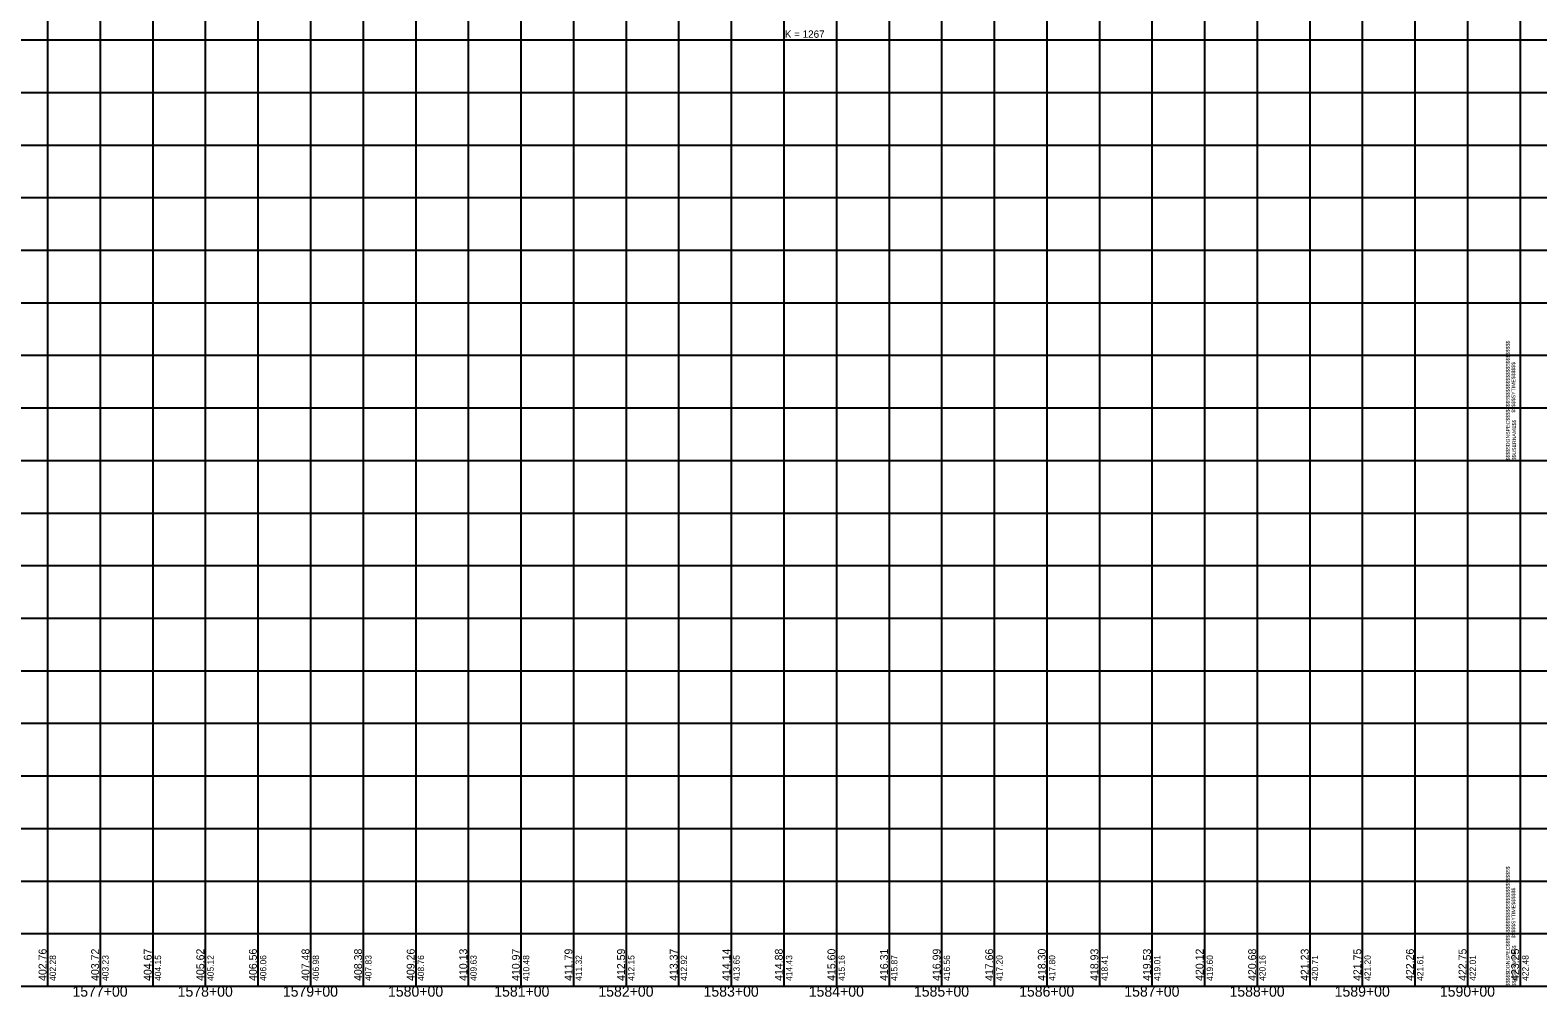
# Model space of a CAD drawing. Extents: x -90830 to 2015517, y -20856 to 836331.
# Drawn here: x 46557 to 47990, y -10807 to -9888 of the extents above; entities that cross this region are included whole.
import ezdxf

# ---------------------------------------------------------------- set-up
doc = ezdxf.new("R2010")
doc.units = 0
for name, color, linetype in [('Level 1', 7, 'Continuous'), ('RD_DDB_Profile_Elev', 7, 'Continuous'), ('RD_DDB_StaTX', 7, 'Continuous'), ('RD_DDB_StripGrade', 7, 'Continuous'), ('RD_DDB_VCLbl', 7, 'Continuous'), ('RD_GPK_Profile_Cell', 7, 'Continuous')]:
    doc.layers.add(name, color=color, linetype=linetype)

msp = doc.modelspace()

# ---------------------------------------------------------------- linework, layer by layer
at = {"layer": 'Level 1'}
for p, q in [((46573.5, -9797.1), (46573.5, -10297.1)), ((46623.5, -9797.1), (46623.5, -10297.1)), ((46673.5, -9797.1), (46673.5, -10297.1)), ((46723.5, -9797.1), (46723.5, -10297.1)), ((46773.5, -9797.1), (46773.5, -10297.1)), ((46823.5, -9797.1), (46823.5, -10297.1)), ((46873.5, -9797.1), (46873.5, -10297.1)), ((46923.5, -9797.1), (46923.5, -10297.1)), ((46973.5, -9797.1), (46973.5, -10297.1)), ((47023.5, -9797.1), (47023.5, -10297.1)), ((47073.5, -9797.1), (47073.5, -10297.1)), ((47123.5, -9797.1), (47123.5, -10297.1)), ((47173.5, -9797.1), (47173.5, -10297.1)), ((47223.5, -9797.1), (47223.5, -10297.1)), ((47273.5, -9797.1), (47273.5, -10297.1)), ((47323.5, -9797.1), (47323.5, -10297.1)), ((47373.5, -9797.1), (47373.5, -10297.1)), ((47423.5, -9797.1), (47423.5, -10297.1)), ((47473.5, -9797.1), (47473.5, -10297.1)), ((47523.5, -9797.1), (47523.5, -10297.1)), ((47573.5, -9797.1), (47573.5, -10297.1)), ((47623.5, -9797.1), (47623.5, -10297.1)), ((47673.5, -9797.1), (47673.5, -10297.1)), ((47723.5, -9797.1), (47723.5, -10297.1)), ((47773.5, -9797.1), (47773.5, -10297.1)), ((47823.5, -9797.1), (47823.5, -10297.1)), ((47873.5, -9797.1), (47873.5, -10297.1)), ((47923.5, -9797.1), (47923.5, -10297.1)), ((47973.5, -9797.1), (47973.5, -10297.1)), ((47973.5, -9797.1), (47973.5, -10297.1)), ((47973.5, -9797.1), (47973.5, -10297.1)), ((46373.5, -9897.1), (47973.5, -9897.1)), ((47973.5, -9897.1), (49573.5, -9897.1)), ((46373.5, -9947.1), (47973.5, -9947.1)), ((47973.5, -9947.1), (49573.5, -9947.1)), ((46373.5, -9997.1), (47973.5, -9997.1)), ((47973.5, -9997.1), (49573.5, -9997.1)), ((46373.5, -10047.1), (47973.5, -10047.1)), ((47973.5, -10047.1), (49573.5, -10047.1)), ((46373.5, -10097.1), (47973.5, -10097.1)), ((47973.5, -10097.1), (49573.5, -10097.1)), ((46373.5, -10147.1), (47973.5, -10147.1)), ((47973.5, -10147.1), (49573.5, -10147.1)), ((46373.5, -10197.1), (47973.5, -10197.1)), ((47973.5, -10197.1), (49573.5, -10197.1)), ((46373.5, -10247.1), (47973.5, -10247.1)), ((47973.5, -10247.1), (49573.5, -10247.1)), ((46373.5, -10297.1), (47973.5, -10297.1)), ((46373.5, -10297.1), (47973.5, -10297.1)), ((46573.5, -10297.1), (46573.5, -10797.1)), ((46623.5, -10297.1), (46623.5, -10797.1)), ((46673.5, -10297.1), (46673.5, -10797.1)), ((46723.5, -10297.1), (46723.5, -10797.1)), ((46773.5, -10297.1), (46773.5, -10797.1)), ((46823.5, -10297.1), (46823.5, -10797.1)), ((46873.5, -10297.1), (46873.5, -10797.1)), ((46923.5, -10297.1), (46923.5, -10797.1)), ((46973.5, -10297.1), (46973.5, -10797.1)), ((47023.5, -10297.1), (47023.5, -10797.1)), ((47073.5, -10297.1), (47073.5, -10797.1)), ((47123.5, -10297.1), (47123.5, -10797.1)), ((47173.5, -10297.1), (47173.5, -10797.1)), ((47223.5, -10297.1), (47223.5, -10797.1)), ((47273.5, -10297.1), (47273.5, -10797.1)), ((47323.5, -10297.1), (47323.5, -10797.1)), ((47373.5, -10297.1), (47373.5, -10797.1)), ((47423.5, -10297.1), (47423.5, -10797.1)), ((47473.5, -10297.1), (47473.5, -10797.1)), ((47523.5, -10297.1), (47523.5, -10797.1)), ((47573.5, -10297.1), (47573.5, -10797.1)), ((47623.5, -10297.1), (47623.5, -10797.1)), ((47673.5, -10297.1), (47673.5, -10797.1)), ((47723.5, -10297.1), (47723.5, -10797.1)), ((47773.5, -10297.1), (47773.5, -10797.1)), ((47823.5, -10297.1), (47823.5, -10797.1)), ((47873.5, -10297.1), (47873.5, -10797.1)), ((47923.5, -10297.1), (47923.5, -10797.1)), ((47973.5, -10297.1), (47973.5, -10797.1)), ((47973.5, -10297.1), (47973.5, -10797.1)), ((47973.5, -10297.1), (49573.5, -10297.1)), ((47973.5, -10297.1), (47973.5, -10797.1)), ((47973.5, -10297.1), (49573.5, -10297.1)), ((46373.5, -10347.1), (47973.5, -10347.1)), ((47973.5, -10347.1), (49573.5, -10347.1)), ((46373.5, -10397.1), (47973.5, -10397.1)), ((47973.5, -10397.1), (49573.5, -10397.1)), ((46373.5, -10447.1), (47973.5, -10447.1)), ((47973.5, -10447.1), (49573.5, -10447.1)), ((46373.5, -10497.1), (47973.5, -10497.1)), ((47973.5, -10497.1), (49573.5, -10497.1)), ((46373.5, -10547.1), (47973.5, -10547.1)), ((47973.5, -10547.1), (49573.5, -10547.1)), ((46373.5, -10597.1), (47973.5, -10597.1)), ((47973.5, -10597.1), (49573.5, -10597.1)), ((46373.5, -10647.1), (47973.5, -10647.1)), ((47973.5, -10647.1), (49573.5, -10647.1)), ((46373.5, -10697.1), (47973.5, -10697.1)), ((47973.5, -10697.1), (49573.5, -10697.1)), ((46373.5, -10747.1), (47973.5, -10747.1)), ((47973.5, -10747.1), (49573.5, -10747.1)), ((46373.5, -10797.1), (47973.5, -10797.1)), ((47973.5, -10797.1), (49573.5, -10797.1))]:
    msp.add_line(p, q, dxfattribs=at)
at = {"layer": 'RD_GPK_Profile_Cell'}
msp.add_line((4823.5, -10797.1), (75223.5, -10797.1), dxfattribs=at)

# ---------------------------------------------------------------- texts
at = {"layer": 'Level 1'}
for s, p in [('$$$$$DGNSPEC$$$$$$$$$$$$$$$$$$$$$$$$$$$$', (47963.6, -10297.2)), ('$$$$$SYTIME$$$$$$', (47968.9, -10251.6)), ('$$USERNAME$$', (47969.5, -10297)), ('$$$$$DGNSPEC$$$$$$$$$$$$$$$$$$$$$$$$$$$$', (47963.6, -10797.2)), ('$$$$$SYTIME$$$$$$', (47968.9, -10751.6)), ('$$USERNAME$$', (47969.5, -10797))]:
    msp.add_text(s, height=3.544, rotation=90, dxfattribs=at).set_placement(p)
at = {"layer": 'RD_DDB_Profile_Elev'}
for s, p in [('402.76', (46572.5, -10792.1)), ('403.72', (46622.5, -10792.1)), ('404.67', (46672.5, -10792.1)), ('405.62', (46722.5, -10792.1)), ('406.56', (46772.5, -10792.1)), ('407.48', (46822.5, -10792.1)), ('408.38', (46872.5, -10792.1)), ('409.26', (46922.5, -10792.1)), ('410.13', (46972.5, -10792.1)), ('410.97', (47022.5, -10792.1)), ('411.79', (47072.5, -10792.1)), ('412.59', (47122.5, -10792.1)), ('413.37', (47172.5, -10792.1)), ('414.14', (47222.5, -10792.1)), ('414.88', (47272.5, -10792.1)), ('415.60', (47322.5, -10792.1)), ('416.31', (47372.5, -10792.1)), ('416.99', (47422.5, -10792.1)), ('417.66', (47472.5, -10792.1)), ('418.30', (47522.5, -10792.1)), ('418.93', (47572.5, -10792.1)), ('419.53', (47622.5, -10792.1)), ('420.12', (47672.5, -10792.1)), ('420.68', (47722.5, -10792.1)), ('421.23', (47772.5, -10792.1)), ('421.75', (47822.5, -10792.1)), ('422.26', (47872.5, -10792.1)), ('422.75', (47922.5, -10792.1)), ('423.25', (47972.5, -10792.1))]:
    msp.add_text(s, height=7.5, rotation=90, dxfattribs=at).set_placement(p)
at = {"layer": 'RD_DDB_StaTX'}
for s, p in [('1577+00', (46597.2, -10807.1)), ('1578+00', (46697.2, -10807.1)), ('1579+00', (46797.2, -10807.1)), ('1580+00', (46897.2, -10807.1)), ('1581+00', (46998.2, -10807.1)), ('1582+00', (47097.2, -10807.1)), ('1583+00', (47197.2, -10807.1)), ('1584+00', (47297.2, -10807.1)), ('1585+00', (47397.2, -10807.1)), ('1586+00', (47497.2, -10807.1)), ('1587+00', (47597.2, -10807.1)), ('1588+00', (47697.2, -10807.1)), ('1589+00', (47797.2, -10807.1)), ('1590+00', (47897.2, -10807.1))]:
    msp.add_text(s, height=10, dxfattribs=at).set_placement(p)
at = {"layer": 'RD_DDB_StripGrade'}
for s, p in [('402.28', (46581.5, -10792.1)), ('403.23', (46631.5, -10792.1)), ('404.15', (46681.5, -10792.1)), ('405.12', (46731.5, -10792.1)), ('406.06', (46781.5, -10792.1)), ('406.98', (46831.5, -10792.1)), ('407.83', (46881.5, -10792.1)), ('408.76', (46931.5, -10792.1)), ('409.63', (46981.5, -10792.1)), ('410.48', (47031.5, -10792.1)), ('411.32', (47081.5, -10792.1)), ('412.15', (47131.5, -10792.1)), ('412.92', (47181.5, -10792.1)), ('413.65', (47231.5, -10792.1)), ('414.43', (47281.5, -10792.1)), ('415.16', (47331.5, -10792.1)), ('415.87', (47381.5, -10792.1)), ('416.56', (47431.5, -10792.1)), ('417.20', (47481.5, -10792.1)), ('417.80', (47531.5, -10792.1)), ('418.41', (47581.5, -10792.1)), ('419.01', (47631.5, -10792.1)), ('419.60', (47681.5, -10792.1)), ('420.16', (47731.5, -10792.1)), ('420.71', (47781.5, -10792.1)), ('421.20', (47831.5, -10792.1)), ('421.61', (47881.5, -10792.1)), ('422.01', (47931.5, -10792.1)), ('422.48', (47981.5, -10792.1))]:
    msp.add_text(s, height=6, rotation=90, dxfattribs=at).set_placement(p)
at = {"layer": 'RD_DDB_VCLbl'}
msp.add_text('K = 1267', height=7, dxfattribs=at).set_placement((47274.5, -9895.1))

doc.saveas('drawing.dxf')
